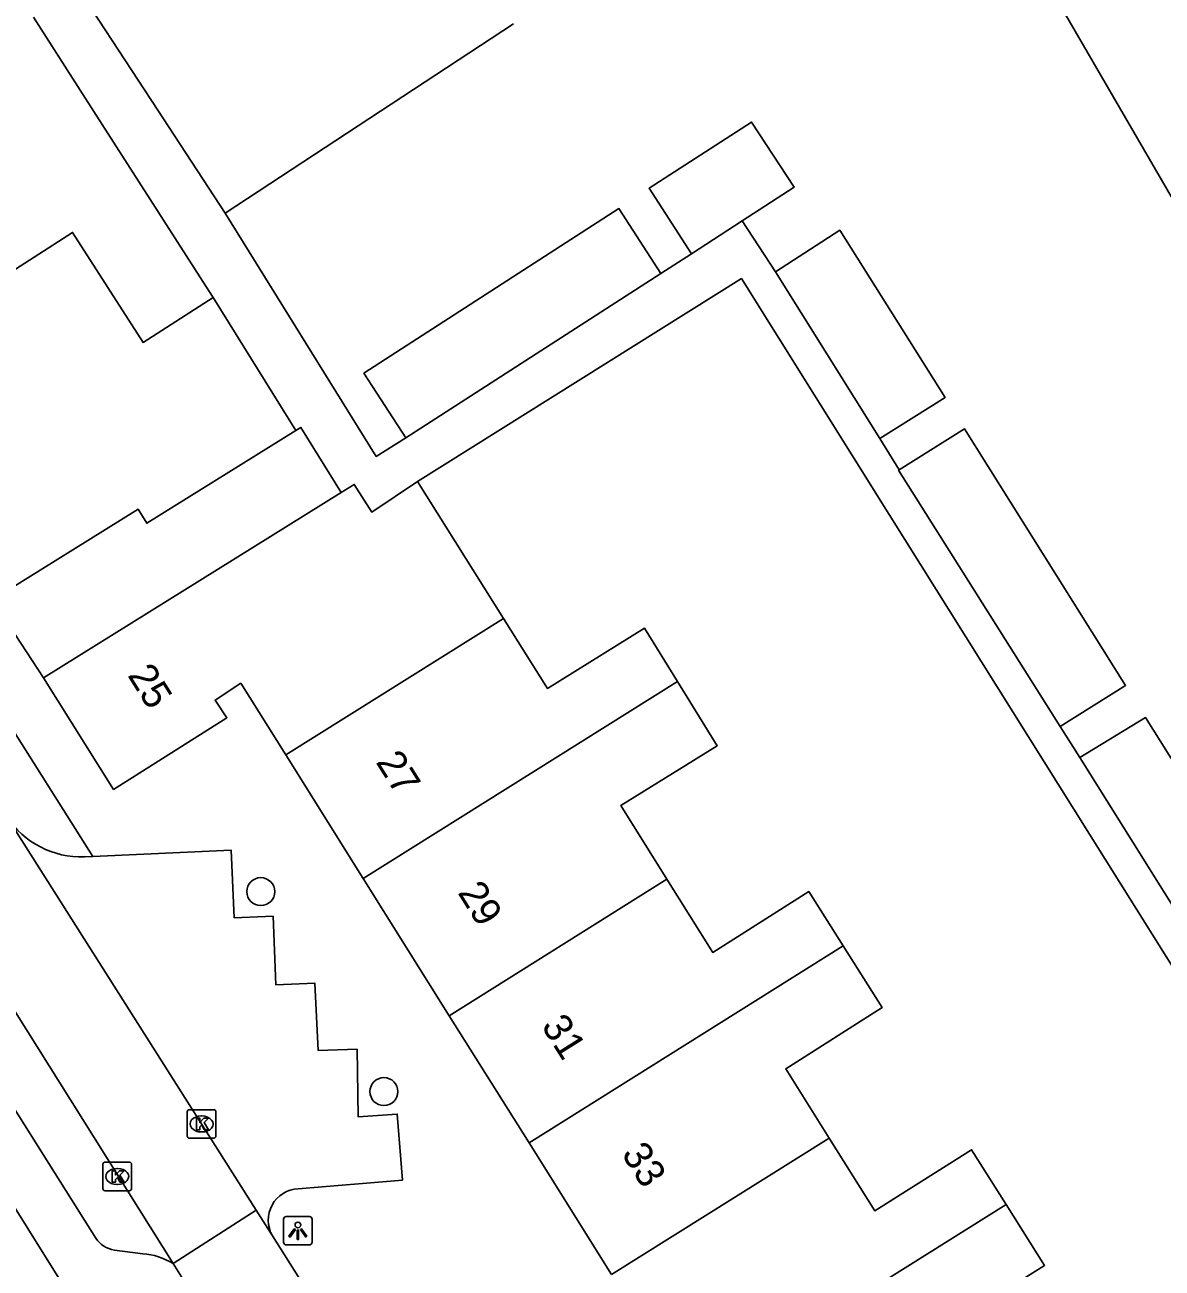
# Model space of a CAD drawing. Extents: x 161801 to 162379, y 382315 to 382832.
# Drawn here: x 162071.44 to 162111.23, y 382526.64 to 382570.14 of the extents above; entities that cross this region are included whole.
import ezdxf

# ---------------------------------------------------------------- set-up
doc = ezdxf.new("R2010")
doc.units = 0
for name, color, linetype in [('IMGEO_Boom', 7, 'Continuous'), ('IMGEO_Kolk', 7, 'Continuous'), ('IMGEO_Lichtpunt', 7, 'Continuous'), ('IMGEO_Pand', 7, 'Continuous'), ('IMGEO_Pand_nummerreeks', 7, 'Continuous'), ('IMGEO_Parkeervlak_open', 7, 'Continuous'), ('IMGEO_Rijbaan_lokaal_open', 7, 'Continuous'), ('IMGEO_Voetpad_open', 7, 'Continuous')]:
    doc.layers.add(name, color=color, linetype=linetype)

msp = doc.modelspace()

# ---------------------------------------------------------------- linework, layer by layer
at = {"layer": 'IMGEO_Boom'}
for centre in [(162079.693, 382539.814), (162083.999, 382532.819)]:
    msp.add_circle(centre, 0.489, dxfattribs=at)
at = {"layer": 'IMGEO_Kolk'}
for p, q in [((162077.121, 382531.259), (162077.121, 382532.111)), ((162077.196, 382532.185), (162078.048, 382532.185)), ((162077.609, 382531.965), (162077.634, 382531.965)), ((162078.122, 382532.111), (162078.122, 382531.259)), ((162077.632, 382531.405), (162077.607, 382531.405)), ((162078.048, 382531.185), (162077.196, 382531.185)), ((162074.17, 382529.423), (162074.17, 382530.275)), ((162074.245, 382530.349), (162075.097, 382530.349)), ((162074.658, 382530.129), (162074.683, 382530.129)), ((162075.171, 382530.275), (162075.171, 382529.423)), ((162075.097, 382529.349), (162074.245, 382529.349)), ((162074.681, 382529.569), (162074.656, 382529.569))]:
    msp.add_line(p, q, dxfattribs=at)
for points in [[(162077.121, 382531.259), (162077.121, 382532.111)], [(162077.196, 382532.185), (162078.048, 382532.185)], [(162077.442, 382531.885), (162077.565, 382531.885), (162077.565, 382531.734), (162077.695, 382531.885), (162077.859, 382531.885), (162077.713, 382531.734), (162077.866, 382531.485), (162077.714, 382531.485), (162077.629, 382531.649), (162077.565, 382531.582), (162077.565, 382531.485), (162077.442, 382531.485), (162077.442, 382531.885)], [(162078.122, 382532.111), (162078.122, 382531.259)], [(162078.048, 382531.185), (162077.196, 382531.185)], [(162074.17, 382529.423), (162074.17, 382530.275)], [(162074.245, 382530.349), (162075.097, 382530.349)], [(162074.491, 382530.049), (162074.614, 382530.049), (162074.614, 382529.898), (162074.744, 382530.049), (162074.908, 382530.049), (162074.762, 382529.898), (162074.915, 382529.649), (162074.763, 382529.649), (162074.678, 382529.813), (162074.614, 382529.746), (162074.614, 382529.649), (162074.491, 382529.649), (162074.491, 382530.049)], [(162075.171, 382530.275), (162075.171, 382529.423)], [(162075.097, 382529.349), (162074.245, 382529.349)]]:
    msp.add_lwpolyline(points, dxfattribs=at)
for centre, start, end in [((162077.198, 382532.109), 91.552, 178.448), ((162077.198, 382532.109), 91.552, 178.448), ((162078.046, 382532.109), 1.552, 88.448), ((162078.046, 382532.109), 1.552, 88.448), ((162077.198, 382531.261), 181.552, 268.448), ((162077.198, 382531.261), 181.552, 268.448), ((162078.046, 382531.261), 271.552, 358.448), ((162078.046, 382531.261), 271.552, 358.448), ((162074.247, 382530.273), 91.552, 178.448), ((162074.247, 382530.273), 91.552, 178.448), ((162075.095, 382530.273), 1.552, 88.448), ((162075.095, 382530.273), 1.552, 88.448), ((162074.247, 382529.425), 181.552, 268.448), ((162074.247, 382529.425), 181.552, 268.448), ((162075.095, 382529.425), 271.552, 358.448), ((162075.095, 382529.425), 271.552, 358.448)]:
    msp.add_arc(centre, 0.0765, start, end, dxfattribs=at)
for centre, major_axis, ratio, start_param, end_param in [((162077.608, 382531.685), (-0.387, 0.002), 0.722429, 4.712389, 7.853982), ((162077.633, 382531.685), (-0.39, 0.002), 0.717154, 1.570796, 4.712389), ((162074.657, 382529.849), (-0.387, 0.002), 0.722429, 4.712389, 7.853982), ((162074.682, 382529.849), (-0.39, 0.002), 0.717154, 1.570796, 4.712389)]:
    msp.add_ellipse(centre, major_axis=major_axis, ratio=ratio, start_param=start_param, end_param=end_param, dxfattribs=at)
at = {"layer": 'IMGEO_Lichtpunt'}
for p, q in [((162080.492, 382528.354), (162080.492, 382527.547)), ((162080.492, 382528.354), (162080.492, 382527.547)), ((162081.394, 382528.449), (162080.586, 382528.449)), ((162081.394, 382528.449), (162080.586, 382528.449)), ((162081.488, 382527.547), (162081.488, 382528.354)), ((162081.488, 382527.547), (162081.488, 382528.354)), ((162080.586, 382527.453), (162081.394, 382527.453)), ((162080.586, 382527.453), (162081.394, 382527.453))]:
    msp.add_line(p, q, dxfattribs=at)
for points in [[(162080.866, 382528.018), (162080.905, 382527.99), (162080.717, 382527.728), (162080.679, 382527.755), (162080.866, 382528.018)], [(162080.968, 382527.97), (162081.015, 382527.97), (162081.015, 382527.648), (162080.968, 382527.648), (162080.968, 382527.97)], [(162081.078, 382527.99), (162081.116, 382528.017), (162081.303, 382527.755), (162081.264, 382527.727), (162081.078, 382527.99)]]:
    msp.add_lwpolyline(points, dxfattribs=at)
msp.add_circle((162080.991, 382528.152), 0.0994, dxfattribs=at)
for centre, start, end in [((162080.586, 382528.354), 90, 180), ((162080.586, 382528.354), 90, 180), ((162081.394, 382528.354), 0, 90), ((162081.394, 382528.354), 0, 90), ((162080.586, 382527.547), 180, 270), ((162080.586, 382527.547), 180, 270), ((162081.394, 382527.547), 270, 0), ((162081.394, 382527.547), 270, 360)]:
    msp.add_arc(centre, 0.0946, start, end, dxfattribs=at)
at = {"layer": 'IMGEO_Pand'}
for points in [[(162106.08, 382573.541), (162112.045, 382563.269)], [(162078.441, 382563.548), (162076.088, 382567.15), (162073.335, 382571.365)], [(162071.745, 382570.4), (162073.566, 382567.561), (162077.668, 382561.162), (162078.029, 382560.599)], [(162078.441, 382563.548), (162088.533, 382570.177)], [(162094.761, 382562.125), (162093.279, 382564.418), (162096.865, 382566.737), (162098.358, 382564.461), (162096.539, 382563.28)], [(162084.772, 382555.684), (162083.299, 382557.955), (162092.219, 382563.711), (162093.688, 382561.433)], [(162096.539, 382563.28), (162094.761, 382562.125)], [(162070.408, 382561.144), (162073.107, 382562.874), (162075.575, 382559.025), (162078.029, 382560.599)], [(162097.699, 382561.493), (162099.947, 382562.953), (162103.635, 382557.103), (162101.35, 382555.661)], [(162093.688, 382561.433), (162084.772, 382555.684)], [(162101.35, 382555.661), (162097.699, 382561.493)], [(162070.298, 382550.02), (162075.398, 382553.192), (162075.704, 382552.7), (162080.915, 382555.941)], [(162080.915, 382555.941), (162081.095, 382556.053), (162082.51, 382553.777)], [(162102.022, 382554.572), (162104.309, 382556.007), (162109.947, 382547.029), (162107.655, 382545.594)], [(162107.655, 382545.594), (162102.006, 382554.562), (162102.022, 382554.572)], [(162082.51, 382553.777), (162082.961, 382554.058), (162083.576, 382553.093), (162085.175, 382554.158)], [(162085.175, 382554.158), (162088.182, 382549.369)], [(162072.092, 382547.296), (162082.51, 382553.777)], [(162072.092, 382547.296), (162070.298, 382550.02)], [(162088.182, 382549.369), (162080.568, 382544.594)], [(162094.271, 382547.166), (162093.121, 382549.025), (162089.719, 382546.92), (162088.182, 382549.369)], [(162080.568, 382544.594), (162078.994, 382547.104), (162078.097, 382546.514), (162078.51, 382545.898), (162074.54, 382543.391), (162072.092, 382547.296)], [(162083.278, 382540.272), (162094.271, 382547.166)], [(162094.271, 382547.166), (162095.664, 382544.914), (162092.286, 382542.824), (162093.902, 382540.247)], [(162108.341, 382544.506), (162110.64, 382545.908), (162116.26, 382536.957), (162114.032, 382535.56)], [(162083.278, 382540.272), (162080.568, 382544.594)], [(162114.032, 382535.56), (162113.972, 382535.523), (162108.341, 382544.506)], [(162086.288, 382535.473), (162083.278, 382540.272)], [(162093.902, 382540.247), (162086.288, 382535.473)], [(162100.07, 382537.912), (162098.864, 382539.812), (162095.509, 382537.683), (162093.902, 382540.247)], [(162089.081, 382531.02), (162100.07, 382537.912)], [(162100.07, 382537.912), (162101.435, 382535.761), (162098.057, 382533.617), (162099.576, 382531.194)], [(162089.081, 382531.02), (162086.288, 382535.473)], [(162069.305, 382531.6), (162072.69, 382526.201)], [(162091.965, 382526.421), (162089.081, 382531.02)], [(162099.576, 382531.194), (162091.965, 382526.421)], [(162099.576, 382531.194), (162101.171, 382528.649), (162104.559, 382530.785), (162105.766, 382528.87)], [(162105.766, 382528.87), (162094.758, 382521.967)], [(162105.249, 382522.144), (162103.713, 382524.594), (162107.111, 382526.737), (162105.766, 382528.87)]]:
    msp.add_lwpolyline(points, dxfattribs=at)
at = {"layer": 'IMGEO_Parkeervlak_open'}
msp.add_lwpolyline([(162073.52, 382541.026), (162073.822, 382541.04)], dxfattribs=at)
msp.add_arc((162073.428, 382544.166), 3.142, 213.4405, 271.6865, dxfattribs=at)
at = {"layer": 'IMGEO_Rijbaan_lokaal_open'}
for points in [[(162062.739, 382548.921), (162076.622, 382526.804)], [(162079.529, 382528.674), (162070.806, 382542.435)], [(162076.622, 382526.804), (162079.529, 382528.674)], [(162079.529, 382528.674), (162080.1, 382527.774)], [(162080.1, 382527.774), (162081.138, 382526.129)], [(162078.203, 382524.285), (162076.622, 382526.804)]]:
    msp.add_lwpolyline(points, dxfattribs=at)
at = {"layer": 'IMGEO_Voetpad_open'}
for points in [[(162084.772, 382555.684), (162083.732, 382555.037), (162078.441, 382563.548)], [(162097.699, 382561.493), (162096.539, 382563.28)], [(162094.761, 382562.125), (162093.688, 382561.433)], [(162085.175, 382554.158), (162096.508, 382561.261), (162101.682, 382553.006), (162113.015, 382534.923), (162119.597, 382524.422), (162111.664, 382519.483)], [(162078.029, 382560.599), (162080.915, 382555.941)], [(162102.022, 382554.572), (162101.35, 382555.661)], [(162069.427, 382545.515), (162070.549, 382546.192), (162073.822, 382541.04)], [(162108.341, 382544.506), (162107.655, 382545.594)], [(162073.919, 382527.687), (162070.163, 382533.636), (162062.767, 382545.209)], [(162073.822, 382541.04), (162078.659, 382541.261), (162078.76, 382538.898), (162080.123, 382538.95), (162080.223, 382536.552), (162081.579, 382536.616), (162081.697, 382534.26), (162083.059, 382534.298), (162083.105, 382531.929), (162084.466, 382532.033), (162084.647, 382529.719), (162081.003, 382529.418)], [(162075.563, 382527.143), (162074.571, 382527.272)]]:
    msp.add_lwpolyline(points, dxfattribs=at)
for centre, radius, start, end in [((162081.052, 382528.321), 1.098, 92.5756, 209.867), ((162074.739, 382528.256), 0.999, 214.7546, 260.2917), ((162075.416, 382524.862), 2.286, 58.1748, 86.324)]:
    msp.add_arc(centre, radius, start, end, dxfattribs=at)

# ---------------------------------------------------------------- texts
at = {"layer": 'IMGEO_Pand_nummerreeks'}
for s, rotation, p in [('25', 302.0854, (162075.013, 382547.382)), ('27', 302.0927, (162083.697, 382544.348)), ('29', 302.0927, (162086.562, 382539.779)), ('31', 302.0927, (162089.487, 382535.115)), ('33', 302.0927, (162092.292, 382530.642))]:
    msp.add_text(s, height=1, rotation=rotation, dxfattribs=at).set_placement(p)

doc.saveas('drawing.dxf')
